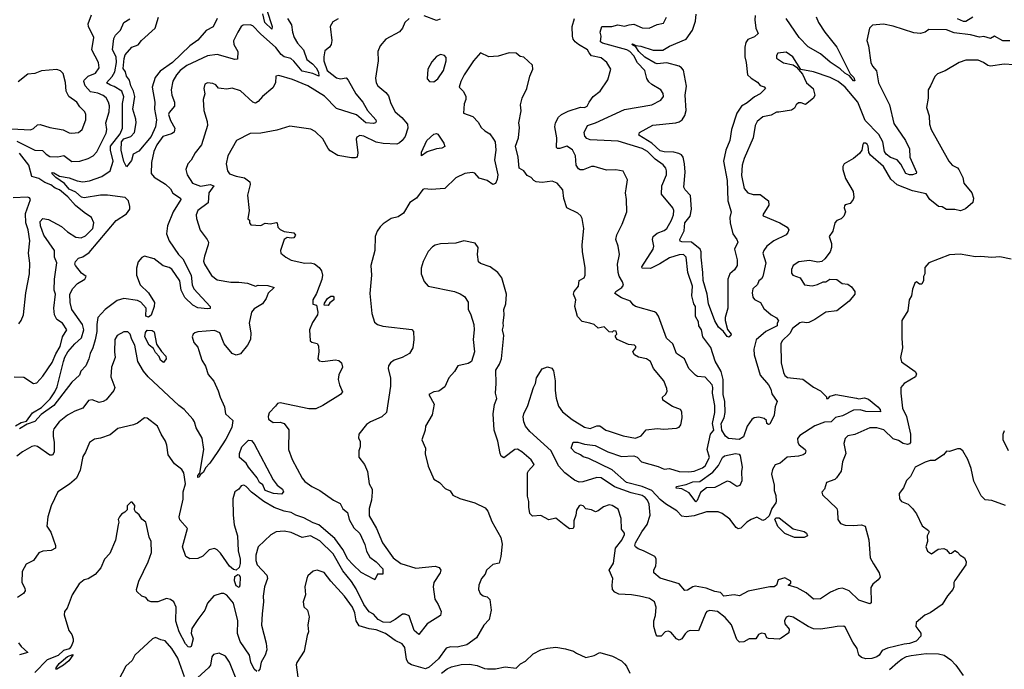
# Model space of a CAD drawing. Extents: x 1690054 to 1842981, y 782881 to 914114.
# Tile 617 of 656: x 1784385 to 1791566, y 875233 to 879966. Entities that reach past the tile are written whole.
import ezdxf

# ---------------------------------------------------------------- set-up
doc = ezdxf.new("R2010")
doc.units = 0

msp = doc.modelspace()

# ---------------------------------------------------------------- linework, layer by layer
at = {"layer": '0CON10XD'}
for points in [[(1786188.1, 880035), (1786226.4, 879915), (1786225, 879896.7), (1786172.4, 879945), (1786158.1, 880008.1)], [(1784353.8, 877006.2), (1784395, 877030), (1784435, 877040), (1784479.3, 877100.7), (1784545, 877139.4), (1784606.5, 877203.5), (1784642.2, 877255), (1784658, 877292), (1784705.5, 877474.5), (1784715, 877507.1), (1784736.7, 877545), (1784787.1, 877605), (1784835, 877648.4), (1784853.3, 877705), (1784843, 877745), (1784764.7, 877854.7), (1784752.4, 877905), (1784751.3, 877965), (1784773.6, 878006.4), (1784807.4, 878042.6), (1784859.2, 878075), (1784870, 878095), (1784835, 878120), (1784791.9, 878175), (1784786.9, 878185), (1784791.1, 878205), (1784815, 878228.5), (1784845, 878237.9), (1784890.8, 878269.2), (1785088.3, 878501.7), (1785165, 878550.5), (1785187.9, 878585), (1785188.8, 878605), (1785178.2, 878645), (1785155, 878670), (1785025, 878688.4), (1784975, 878688.1), (1784855, 878667.8), (1784835, 878672), (1784795, 878709.1), (1784745, 878731.4), (1784711.5, 878771.5), (1784649.6, 878815), (1784619.4, 878845), (1784625, 878851.4), (1784635, 878850), (1784675, 878826.7), (1784745, 878813.5), (1784805, 878791.4), (1784845, 878784.2), (1784895, 878792.4), (1784985, 878822.4), (1785044.8, 878865.2), (1785067.8, 878935), (1785046.7, 879015), (1785047, 879045), (1785118.9, 879135), (1785136.1, 879175), (1785135.4, 879354.6), (1785144, 879404), (1785129.5, 879445), (1785075, 879477.9), (1785047.5, 879487.5), (1785017.5, 879505), (1785059.4, 879550.6), (1785080, 879585), (1785091.9, 879655), (1785087.7, 879695), (1785062.2, 879745), (1785072.3, 879827.7), (1785085, 879853.3), (1785121.1, 879888.9), (1785145, 879944.2), (1785187.5, 879972.5)], [(1784365, 879079.8), (1784495, 879014.2), (1784552.4, 879012.4), (1784577.3, 878985), (1784605, 878968.8), (1784662.6, 878967.4), (1784707.3, 878977.3), (1784765, 878932.9), (1784824.5, 878934.5), (1784884, 878955), (1784921.9, 878975), (1784947.1, 879002.9), (1785015, 879140), (1785021.8, 879165), (1785014.7, 879215), (1785036.7, 879295), (1785039.2, 879339.2), (1785033.8, 879365), (1785016.1, 879396.1), (1784995, 879413.9), (1784955, 879430.7), (1784900.9, 879440.9), (1784861.9, 879485), (1784853.6, 879515), (1784856.4, 879525), (1784885, 879553.4), (1784937.3, 879575), (1784965.5, 879615), (1784959.5, 879655), (1784910.4, 879745), (1784925.5, 879835), (1784887.1, 879915), (1784884.6, 879935), (1784908.9, 880001.1)], [(1786707.4, 879972.6), (1786669.1, 879950.9), (1786648.6, 879915), (1786660.6, 879815), (1786656.9, 879785), (1786645.4, 879764.6), (1786611.2, 879738.8), (1786602.5, 879695), (1786604.3, 879665), (1786626.9, 879595), (1786695, 879542.4), (1786724.7, 879535.3), (1786765, 879541.5), (1786780.9, 879525), (1786836.8, 879425), (1786888.2, 879365), (1786922.5, 879305), (1786982, 879235), (1786985.8, 879225), (1786981.2, 879215), (1786965, 879208.9), (1786910, 879215), (1786841.6, 879271.6), (1786695, 879318.5), (1786607.4, 879407.4), (1786485.8, 879485), (1786375, 879530.8), (1786275, 879558.8), (1786253.3, 879555), (1786251.4, 879505), (1786231.1, 879468.9), (1786155, 879406), (1786125, 879369.2), (1786105, 879358), (1786085, 879365.8), (1785995, 879448.1), (1785935, 879466.1), (1785895, 879458.5), (1785854.7, 879464.7), (1785835, 879466.2), (1785815, 879492.2), (1785795, 879501.5), (1785755, 879506.5), (1785734.4, 879495), (1785728.5, 879465), (1785736.5, 879425), (1785723.8, 879385), (1785728.6, 879305), (1785752.5, 879225), (1785754.3, 879194.3), (1785711.4, 879055), (1785665.6, 878995), (1785635, 878941.2), (1785611.2, 878915), (1785598, 878875), (1785607.1, 878835), (1785646, 878775), (1785705, 878753.9), (1785775.3, 878765.3), (1785800, 878755), (1785765.5, 878705), (1785758.6, 878631.4), (1785685.6, 878575), (1785673.1, 878545), (1785675, 878517.5), (1785702.1, 878432.1), (1785752.9, 878365), (1785761.1, 878345), (1785760.9, 878325), (1785732.1, 878242.1), (1785726.3, 878206.3), (1785732.9, 878185), (1785785, 878101.2), (1785825, 878071.2), (1785925, 878052.5), (1785983.9, 878053.9), (1786046.1, 878046.1), (1786105, 878024.2), (1786125, 878031.2), (1786195, 878029.2), (1786240, 878015), (1786196.4, 877973.6), (1786183.1, 877935), (1786155.5, 877895), (1786095, 877860), (1786075, 877835.6), (1786057.8, 877755), (1786070.3, 877685), (1786067.6, 877635), (1786047, 877595), (1785995, 877531.1), (1785965, 877521.2), (1785933.8, 877535), (1785875.9, 877605), (1785845.3, 877685), (1785805, 877700.2), (1785685, 877692), (1785661.4, 877685), (1785650, 877675), (1785642.5, 877655), (1785654.2, 877615), (1785685, 877578.8), (1785691.4, 877555), (1785714.3, 877485), (1785740.7, 877440.7), (1785760.9, 877380.9), (1785801.2, 877331.2), (1785832.8, 877262.8), (1785847.5, 877215), (1785880, 877145), (1785885.7, 877095), (1785938.5, 877045), (1785931.8, 876995), (1785889.5, 876910.5), (1785830.6, 876819.4), (1785772.2, 876735), (1785739.4, 876700.6), (1785725, 876670.4), (1785701.2, 876648.8), (1785695, 876633.1), (1785685, 876630.5), (1785684.8, 876645), (1785699.1, 876660.9), (1785727.2, 876835), (1785715, 876918), (1785672.3, 876992.3), (1785660, 877035), (1785647.6, 877055), (1785585, 877126.3), (1785545.4, 877155.4), (1785322.8, 877362.8), (1785288.1, 877405), (1785246.7, 877475), (1785224.5, 877595), (1785202.7, 877635), (1785191.9, 877675), (1785175, 877691.9), (1785145, 877692.5), (1785095.8, 877665), (1785080, 877635), (1785075.8, 877545), (1785082.5, 877505), (1785056, 877435), (1785048.8, 877365), (1785079.2, 877285), (1785072.5, 877265), (1785015, 877195.8), (1784995, 877182.9), (1784965, 877177.1), (1784915, 877195.7), (1784888.3, 877191.7), (1784845, 877135.8), (1784786.6, 877113.4), (1784735, 877083.5), (1784672.9, 877035), (1784635, 876986), (1784628.5, 876965), (1784628.2, 876928.2), (1784636.7, 876886.7), (1784637.8, 876815), (1784625, 876794.2), (1784605, 876794.3), (1784515, 876855.6), (1784495, 876860.6), (1784475, 876857.1), (1784405, 876818.1), (1784365, 876786.5)], [(1786338.9, 879975), (1786367.9, 879927.9), (1786374.5, 879875), (1786386.7, 879835), (1786411, 879795), (1786454.3, 879745), (1786478.3, 879675), (1786519.5, 879645), (1786547, 879615), (1786565, 879582.9), (1786567.1, 879555), (1786523.9, 879573.9), (1786445, 879591), (1786385, 879664.2), (1786362.2, 879682.2), (1786315, 879693.9), (1786291.8, 879711.8), (1786254, 879764), (1786141.9, 879861.9), (1786085, 879921.4), (1786065, 879928.1), (1786013.8, 879925), (1786000.8, 879915), (1785975.6, 879875), (1785945, 879812.5), (1785948, 879785), (1785975.8, 879735), (1785973, 879677), (1785955, 879675.8), (1785825, 879712.5), (1785755, 879702.5), (1785605, 879632.4), (1785555.4, 879595), (1785527.7, 879565), (1785502.4, 879517.6), (1785488.9, 879455), (1785495.3, 879415.3), (1785515.3, 879365), (1785515.4, 879334.6), (1785475, 879289.4), (1785471.1, 879275), (1785485, 879231.9), (1785517.3, 879175), (1785512.9, 879147.1), (1785493.4, 879133.4), (1785430, 879115), (1785385, 879054.4), (1785362.6, 879005), (1785347.2, 878925), (1785343.7, 878845), (1785365, 878819.6), (1785447.6, 878767.6), (1785484, 878734), (1785502.6, 878702.6), (1785558.1, 878665), (1785559.4, 878655), (1785504.6, 878565), (1785462.1, 878465), (1785456.5, 878405), (1785475.5, 878355), (1785543.5, 878255), (1785573.9, 878223.9), (1785636.6, 878105), (1785644.3, 878034.3), (1785654.6, 878005), (1785773.3, 877875), (1785775, 877862.5), (1785755, 877858.8), (1785685, 877867.5), (1785648, 877885), (1785590.6, 877940.6), (1785563.9, 877995), (1785552.4, 878062.4), (1785495, 878148), (1785475, 878161), (1785431.5, 878171.5), (1785365, 878223.8), (1785295, 878242.5), (1785275, 878232), (1785249.1, 878200.9), (1785237.5, 878155), (1785238, 878105), (1785263.3, 878035), (1785325.2, 877975), (1785367.8, 877905), (1785366.7, 877875), (1785345, 877812.9), (1785325, 877798), (1785306.2, 877805), (1785306.5, 877865), (1785268.8, 877908.8), (1785245, 877919.2), (1785144.7, 877934.7), (1785095, 877919.8), (1785009.1, 877855), (1784955.8, 877795), (1784947.3, 877745), (1784947.4, 877695), (1784935.6, 877634.4), (1784918.1, 877575), (1784898.8, 877535), (1784890, 877495), (1784867.4, 877445), (1784832.2, 877405), (1784821.9, 877375), (1784764.4, 877325.6), (1784635.3, 877155), (1784540.8, 877089.2), (1784495, 877038.6), (1784440, 877020), (1784385, 876984.3)], [(1785825, 879974.5), (1785796.2, 879913.8), (1785745, 879886.4), (1785683.5, 879816.5), (1785625, 879774.8), (1785498.7, 879655), (1785409.1, 879590.9), (1785372.3, 879545), (1785350.9, 879475), (1785371.8, 879365), (1785368.5, 879315), (1785382.5, 879235), (1785375.9, 879185), (1785345, 879113.9), (1785255, 879008.8), (1785212.5, 878985), (1785201.2, 878938.8), (1785165, 878892.5), (1785145, 878931.4), (1785124.7, 879015), (1785128.1, 879075), (1785145, 879097.9), (1785195.6, 879115), (1785222.9, 879145), (1785233.6, 879215), (1785232, 879242), (1785211.2, 879315), (1785225.2, 879405), (1785216.1, 879446.1), (1785196.6, 879485), (1785185.8, 879525.8), (1785163.5, 879553.5), (1785155.7, 879585), (1785140, 879610), (1785146.1, 879683.9), (1785155, 879709.6), (1785202.2, 879765), (1785248.2, 879781.8), (1785272.9, 879815), (1785374, 879905), (1785397.2, 879985)], [(1787225, 879974), (1787193.8, 879945), (1787178, 879905), (1787155, 879878), (1787055, 879824.2), (1787014.5, 879775.5), (1786997.5, 879735), (1787000.6, 879665), (1786981.1, 879538.9), (1786985.5, 879505.5), (1786997.1, 879485), (1787055.4, 879435.4), (1787075, 879410), (1787091.2, 879355), (1787123.3, 879293.3), (1787172.8, 879252.8), (1787213.5, 879203.5), (1787216.2, 879175), (1787196.3, 879115), (1787175.2, 879084.8), (1787155, 879068.3), (1787135, 879060), (1787035, 879064.1), (1786985, 879074.6), (1786895, 879117.8), (1786865, 879120.8), (1786845, 879108.8), (1786838, 879095), (1786850.8, 878995), (1786846.2, 878965), (1786831.7, 878958.3), (1786805, 878960), (1786705, 878975.7), (1786650.4, 879010.4), (1786635, 879027.1), (1786597, 879097), (1786540.3, 879150.3), (1786508.8, 879168.8), (1786355, 879189.4), (1786260, 879160), (1786145, 879138.9), (1786065, 879135.8), (1785967.5, 879085), (1785902.9, 878975), (1785890, 878915), (1785900, 878865), (1785915, 878843.3), (1785965, 878825.6), (1786024, 878814), (1786063.1, 878785), (1786066.5, 878765), (1786047.5, 878687.5), (1786058, 878575), (1786050, 878515), (1786060, 878505), (1786060, 878485), (1786071.7, 878471.7), (1786143, 878467), (1786175, 878483.3), (1786215, 878479.2), (1786255, 878488.8), (1786262.5, 878485), (1786268.8, 878455), (1786285, 878436.7), (1786315, 878423.3), (1786385, 878413.8), (1786395.8, 878395), (1786385, 878376), (1786365, 878372.9), (1786335, 878380), (1786315, 878363.3), (1786287.1, 878285), (1786290, 878265), (1786325.8, 878235), (1786365, 878213.8), (1786465, 878192.9), (1786505, 878194), (1786535, 878186.2), (1786569.2, 878159.2), (1786585.9, 878135.9), (1786594, 878105), (1786588, 878072), (1786549.8, 877970.2), (1786523.1, 877925), (1786523, 877893), (1786550, 877885), (1786560, 877835), (1786557.1, 877815), (1786521.3, 877758.7), (1786499.5, 877705), (1786503.3, 877626.7), (1786516.1, 877616.1), (1786555, 877607.5), (1786565, 877590), (1786567.5, 877545), (1786560, 877495), (1786569.3, 877479.3), (1786595, 877474.4), (1786685, 877488.2), (1786711.9, 877481.9), (1786731.5, 877465), (1786739.5, 877435), (1786712.1, 877377.9), (1786706.8, 877345), (1786716.5, 877306.5), (1786740, 877255), (1786725.3, 877234.7), (1786595.7, 877155), (1786545, 877131.6), (1786495, 877131.2), (1786285, 877173.8), (1786265, 877170), (1786250, 877150), (1786205, 877101.2), (1786197.5, 877075), (1786200, 877055), (1786235, 877032), (1786285, 877033.8), (1786313.6, 877023.6), (1786348.3, 876978.3), (1786346.5, 876835), (1786372, 876762), (1786445.4, 876625), (1786465, 876602.1), (1786515, 876565.4), (1786575, 876534.6), (1786674.4, 876465), (1786722, 876442), (1786742.4, 876402.4), (1786775.6, 876375), (1786789.1, 876325), (1786822.9, 876262.9), (1786865, 876222), (1786901.9, 876141.9), (1786915, 876093.8), (1786939.8, 876049.8), (1786985.6, 876015), (1787033.1, 875965), (1787033, 875927), (1786994.1, 875925.9), (1786976, 875884), (1786968.8, 875888.8)], [(1787451.6, 879968.4), (1787425, 879959.5), (1787335, 879993.1)], [(1791635, 879637.5), (1791565, 879642.5), (1791465, 879626.2), (1791445, 879631.2), (1791415, 879653.8), (1791375, 879671.2), (1791285, 879670), (1791237.3, 879652.7), (1791135, 879593.8), (1791077.7, 879572.3), (1791058.8, 879551.2), (1791028, 879485), (1791010, 879455), (1791010, 879395), (1790998, 879325), (1791017.5, 879265), (1791020.8, 879205), (1791031.9, 879165), (1791160, 878935), (1791185, 878905.8), (1791225, 878885.8), (1791235, 878873.8), (1791264.3, 878815), (1791271.5, 878775), (1791330, 878705), (1791340.8, 878665), (1791335.8, 878634.2), (1791283, 878587), (1791247, 878573), (1791205, 878583.1), (1791145, 878582.9), (1791113.3, 878603.3), (1791085, 878605.9), (1791023.8, 878655), (1790997, 878697), (1790895, 878720), (1790783.2, 878763.2), (1790738.7, 878805), (1790685.4, 878895), (1790589.7, 878979.7), (1790577.7, 878997.7), (1790573.9, 879043.9), (1790565, 879060), (1790553.6, 879066.4), (1790540, 879065), (1790533, 879057), (1790526.7, 879015), (1790509.5, 878990.5), (1790466.1, 878953.9), (1790397.5, 878915), (1790387.5, 878895), (1790387.5, 878875), (1790408.3, 878808.3), (1790463.8, 878715), (1790467.3, 878672.7), (1790464, 878655), (1790442.7, 878627.3), (1790405, 878616.5), (1790400.2, 878609.8), (1790398.9, 878595), (1790408.6, 878565), (1790395.6, 878535), (1790375, 878515.7), (1790345, 878502.9), (1790329.2, 878485), (1790314.3, 878425), (1790289.6, 878385), (1790306.2, 878335), (1790306.7, 878305), (1790296.7, 878275), (1790257.7, 878222.3), (1790235.9, 878204.1), (1790205, 878198), (1790145, 878212.5), (1790067.3, 878202.7), (1790026.7, 878175), (1790014, 878145), (1790015, 878120), (1790023.3, 878105), (1790076.7, 878085), (1790107.5, 878035), (1790165, 878025.6), (1790204.4, 878035.6), (1790245, 878056.2), (1790263, 878057), (1790293.6, 878076.4), (1790345, 878073.8), (1790383.1, 878043.1), (1790425, 878038), (1790450.3, 878020.3), (1790476, 877985), (1790475.8, 877965), (1790434.4, 877915.6), (1790345, 877845.8), (1790265, 877835.8), (1790185, 877780.6), (1790140.2, 877759.8), (1790123.4, 877756.6), (1790095, 877762.4), (1790075, 877757), (1790022.3, 877715), (1790000.8, 877679.1), (1789945, 877627.1), (1789935.4, 877604.6), (1789939.6, 877465), (1789954.8, 877395), (1789965, 877373.4), (1789985, 877358.6), (1790095.8, 877345.7), (1790175, 877287.8), (1790225, 877261.2), (1790268.3, 877218.3), (1790270, 877205), (1790280, 877205), (1790296.4, 877223.6), (1790335.9, 877234.1), (1790488.3, 877208.3), (1790505, 877202.5), (1790545, 877211.2), (1790575, 877202), (1790642.5, 877145), (1790659.5, 877125), (1790662.3, 877107.7), (1790555, 877111.9), (1790515, 877124.4), (1790465, 877120), (1790385, 877078.5), (1790335, 877068.6), (1790304, 877036), (1790255, 877032.6), (1790185, 877007.5), (1790075, 876935.7), (1790058.6, 876915), (1790060, 876885), (1790069.1, 876869.1), (1790113.8, 876835), (1790118.8, 876825), (1790114.2, 876805), (1790100, 876795), (1790065, 876786.2), (1789982, 876778), (1789930, 876735), (1789895, 876722), (1789875, 876688.8), (1789867.8, 876655), (1789886.2, 876575), (1789887.5, 876535), (1789899.3, 876499.3), (1789901.7, 876458.3), (1789900, 876445), (1789871.2, 876405), (1789850, 876350), (1789822.5, 876325), (1789805, 876317.5), (1789760.5, 876340.5), (1789718.8, 876325), (1789689.2, 876305), (1789645, 876261.4), (1789625, 876255.6), (1789610.9, 876265), (1789565, 876326.9), (1789508.1, 876368.1), (1789480.2, 876380.2), (1789395, 876380.2), (1789305, 876352.3), (1789245, 876344.5), (1789215, 876348.1), (1789178.3, 876388.3), (1789095, 876438), (1789055, 876471), (1788995, 876534.8), (1788925, 876564.8), (1788809.4, 876595), (1788705.6, 876685.6), (1788535, 876769.2), (1788495, 876780), (1788475, 876796.4), (1788433.9, 876813.9), (1788408.1, 876845), (1788422.7, 876887.3), (1788455, 876888), (1788505, 876872.5), (1788582.4, 876862.4), (1788675, 876816.4), (1788775, 876782.5), (1788865, 876788.9), (1788888.3, 876778.3), (1788920, 876745), (1789040.5, 876710.5), (1789085, 876691.5), (1789125, 876694.8), (1789195, 876675.2), (1789265, 876671.6), (1789305, 876677.2), (1789365, 876700), (1789385, 876715.4), (1789416.7, 876775), (1789398.9, 876835), (1789422.3, 876945), (1789447.2, 876975), (1789436.9, 877025), (1789454.5, 877104.5), (1789455.3, 877155), (1789438.5, 877245), (1789440.5, 877285), (1789435.2, 877305.2), (1789385, 877360.6), (1789327.3, 877367.3), (1789313.1, 877375), (1789265.6, 877425), (1789234.4, 877495), (1789176.1, 877535), (1789149.1, 877605), (1789102.5, 877645), (1789043.1, 877805), (1789028.8, 877828.8), (1789015, 877838.4), (1788877, 877877), (1788858.8, 877888.8), (1788840, 877915), (1788775, 877939.4), (1788725, 877970), (1788732.5, 877985), (1788776.7, 878015), (1788787.7, 878032.3), (1788782, 878055), (1788756.7, 878096.7), (1788749.5, 878125), (1788744.5, 878185), (1788759.4, 878255), (1788750.6, 878315), (1788732.2, 878365), (1788740.6, 878399.4), (1788778.6, 878475), (1788812, 878565), (1788811.2, 878655), (1788804.2, 878705), (1788807.5, 878732.5), (1788818.3, 878798.3), (1788785, 878862.5), (1788731.7, 878871.7), (1788665, 878870), (1788575, 878897.1), (1788555, 878895.6), (1788495, 878872.2), (1788471.7, 878871.7), (1788459.8, 878879.8), (1788444.6, 878905), (1788438, 878975), (1788417.4, 879017.4), (1788375, 879044.2), (1788325, 879026.4), (1788307.6, 879027.6), (1788300, 879035), (1788301.8, 879105), (1788286.7, 879185), (1788293.4, 879215), (1788315.2, 879254.8), (1788336.7, 879275), (1788385, 879299.5), (1788475, 879329.5), (1788505, 879326.9), (1788524.4, 879335), (1788537.5, 879365), (1788566.9, 879405), (1788618, 879445), (1788675, 879527.5), (1788695.8, 879605), (1788667.5, 879655), (1788625, 879687.3), (1788555, 879703.5), (1788539.3, 879725), (1788526.8, 879745), (1788460, 879785), (1788435.7, 879805), (1788422.7, 879825), (1788416.5, 879845), (1788413.6, 879915), (1788430.3, 879975)], [(1790650.1, 879130.1), (1790550.9, 879230.9), (1790498, 879365), (1790405, 879475.3), (1790355, 879516), (1790296, 879545), (1790175, 879585.8), (1790081.7, 879601.7), (1790023.8, 879695), (1789975, 879730), (1789915, 879722.5), (1789903.3, 879705), (1789903.3, 879685), (1789955, 879651.2), (1790026.2, 879636.2), (1790049.3, 879619.3), (1790095, 879570), (1790123.3, 879505), (1790172, 879465), (1790184.3, 879415), (1790175, 879394), (1790115, 879348.1), (1790085, 879360.2), (1790065, 879360.2), (1790048.4, 879345), (1790035, 879320), (1790015, 879306.7), (1789921.3, 879291.3), (1789905, 879291.2), (1789865, 879271.2), (1789805, 879257.9), (1789764.3, 879225), (1789749.5, 879195), (1789733.2, 879105), (1789667.5, 878955), (1789653.2, 878905), (1789648.3, 878831.7), (1789667.5, 878735), (1789695, 878703.8), (1789735, 878691.8), (1789785, 878691.5), (1789846.9, 878645), (1789847.5, 878615), (1789804, 878545), (1789806.4, 878536.4), (1789928, 878485), (1789983.3, 878455), (1789993.8, 878435), (1789988, 878415), (1789975, 878399.2), (1789885, 878353.8), (1789835, 878315.5), (1789811.5, 878285), (1789804.6, 878264.6), (1789825.9, 878195), (1789805.4, 878095.4), (1789795, 878077.9), (1789775.7, 878064.3), (1789765, 878035.5), (1789731.4, 878005), (1789725.8, 877975), (1789732.2, 877945), (1789745, 877927.5), (1789787.1, 877905), (1789812, 877862), (1789864.6, 877814.6), (1789905, 877792.5), (1789918.8, 877771.2), (1789910, 877755), (1789908.6, 877735), (1789825.9, 877694.1), (1789755, 877633.3), (1789740, 877565), (1789741.4, 877525), (1789784.6, 877375), (1789845, 877305.7), (1789863.9, 877275), (1789870.7, 877240.7), (1789910, 877185), (1789893.8, 877145), (1789886.5, 877085), (1789855, 877020), (1789845, 877016.2), (1789835, 877023.3), (1789830.8, 877045), (1789815, 877059.4), (1789775, 877069.5), (1789742, 877065), (1789725, 877052.5), (1789690.9, 877005), (1789664.4, 876925.6), (1789631.6, 876908.4), (1789553.7, 876913.7), (1789531.9, 876931.9), (1789504.7, 876975), (1789499.7, 877025), (1789523.4, 877065), (1789530.3, 877105), (1789527.7, 877185), (1789514.4, 877235), (1789515.2, 877345), (1789501.5, 877401.5), (1789457.3, 877477.3), (1789425, 877576.9), (1789368, 877655), (1789357.1, 877705), (1789337.1, 877735), (1789335.6, 877765), (1789313.7, 877803.7), (1789312.5, 877875), (1789300.6, 877895), (1789286.7, 877955), (1789292.9, 878025), (1789256.7, 878125), (1789245.6, 878235), (1789225, 878254.4), (1789195, 878252.1), (1789125, 878231.2), (1789053.1, 878186.9), (1788985, 878152.6), (1788925, 878154.5), (1788922.1, 878165), (1789004.4, 878295), (1789008.8, 878315), (1789000.5, 878365), (1789004.7, 878385.3), (1789035, 878411.5), (1789085, 878430), (1789104.3, 878445), (1789138.6, 878505), (1789152.9, 878545), (1789155.7, 878575), (1789148.9, 878595), (1789064.7, 878695), (1789067.3, 878755), (1789101.2, 878835), (1789102.9, 878865), (1789096.5, 878885), (1789077.8, 878907.7), (1789018.8, 878948.8), (1788962.7, 879005), (1788925, 879028.1), (1788749.6, 879079.6), (1788545, 879090.9), (1788520.2, 879100.2), (1788506.6, 879116.6), (1788501.4, 879145), (1788525, 879195.5), (1788585, 879214), (1788795, 879310.5), (1788995, 879344.5), (1789061.7, 879378.3), (1789081.2, 879405), (1789078.6, 879428.6), (1789061.2, 879455), (1788995, 879492.5), (1788972.6, 879512.6), (1788957.7, 879537.7), (1788943.2, 879595), (1788890.9, 879650.9), (1788865, 879701.7), (1788835, 879732.8), (1788813.3, 879745), (1788635, 879794.1), (1788621.7, 879805), (1788626.4, 879845), (1788618.8, 879875), (1788630, 879915), (1788703.4, 879916.6), (1788747, 879927), (1788795, 879919.1), (1788830.6, 879929.4), (1788865, 879932.5), (1788925, 879906.7), (1788975, 879902.9), (1789035, 879930), (1789080.5, 879939.5), (1789101.2, 879985)], [(1789747.8, 879995), (1789745.5, 879965), (1789754.1, 879905), (1789770.6, 879865), (1789745, 879841.2), (1789695, 879820.5), (1789680.5, 879799.5), (1789672.8, 879765), (1789672.4, 879695), (1789684, 879655), (1789693.8, 879565), (1789719.7, 879539.7), (1789765, 879511.1), (1789785, 879486.7), (1789815, 879477.1), (1789823.3, 879465), (1789784.2, 879425), (1789745, 879404.6), (1789690.8, 879359.2), (1789648.1, 879335), (1789614.6, 879285), (1789576.1, 879165), (1789562.9, 879085), (1789535.3, 879014.7), (1789518.8, 878935), (1789545.3, 878794.7), (1789550.7, 878645), (1789574.5, 878565), (1789564.6, 878525), (1789567.2, 878485), (1789586.7, 878405), (1789615.8, 878365), (1789622.5, 878345), (1789599.2, 878295), (1789616.7, 878215), (1789618.1, 878175), (1789597.8, 878142.2), (1789565, 878113.3), (1789548.6, 878075), (1789548.9, 877865), (1789530, 877795), (1789530, 877775), (1789547.5, 877707.5), (1789573.3, 877675), (1789572.5, 877665), (1789556.4, 877653.6), (1789545, 877657.5), (1789516.7, 877695), (1789481.5, 877725), (1789455, 877771.2), (1789407.6, 877895), (1789397.7, 877965), (1789368.7, 878065), (1789367.5, 878125), (1789354.4, 878235), (1789355.9, 878275), (1789347.8, 878295), (1789285, 878344), (1789215, 878348.5), (1789203.1, 878353.1), (1789199.4, 878365), (1789232, 878428), (1789236, 878485), (1789274.9, 878535), (1789285.1, 878585), (1789277.6, 878685), (1789237.5, 878725), (1789229.4, 878745), (1789239.4, 878855), (1789234.7, 878914.7), (1789223.5, 878963.5), (1789210.7, 878980.7), (1789191.2, 878991.2), (1789155, 879000.5), (1789085, 879003), (1789055, 879011.1), (1788995.7, 879065.7), (1788900, 879125), (1788906.2, 879145), (1789003.3, 879196.7), (1789170, 879215), (1789195, 879221.2), (1789216.1, 879235), (1789235, 879268.1), (1789245.4, 879305), (1789239.3, 879415), (1789248.6, 879481.4), (1789225, 879597.1), (1789212.3, 879615), (1789195, 879625.9), (1789105, 879652.4), (1789035, 879645.2), (1789019, 879649), (1788945, 879692.4), (1788900, 879735), (1788878.5, 879768.5), (1788848.8, 879785), (1788855, 879790), (1788877.9, 879777.9), (1788915, 879772.5), (1789005, 879742.5), (1789076.6, 879743.4), (1789125, 879772.1), (1789246.2, 879825), (1789291.2, 879888.8), (1789313.3, 879955), (1789318.2, 880005)], [(1790194.4, 879985.6), (1790211.5, 879945), (1790256.5, 879875), (1790344.6, 879765), (1790442.1, 879572.1), (1790468.1, 879545), (1790475, 879520), (1790465, 879520), (1790437.5, 879557.5), (1790402.5, 879575), (1790368, 879608), (1790295, 879656.6), (1790225, 879717.3), (1790135, 879767.1), (1790069.2, 879835), (1789975, 879973.8)], [(1791335.7, 879984.3), (1791285, 879953.3), (1791267.1, 879952.9), (1791225, 879971.4)], [(1791605, 879812), (1791555, 879812.4), (1791495, 879846.1), (1791465, 879829.3), (1791416.7, 879843.3), (1791385, 879838.1), (1791320, 879855), (1791199.5, 879869.5), (1791145, 879892), (1791015, 879893.3), (1790987.5, 879875), (1790955, 879865.6), (1790905, 879869.4), (1790755, 879917.8), (1790683.9, 879933.9), (1790605, 879926.7), (1790582.5, 879905), (1790562.5, 879815), (1790574.2, 879774.2), (1790592.5, 879655), (1790605, 879626.7), (1790632.9, 879592.9), (1790649.4, 879505), (1790728.4, 879345), (1790759.3, 879209.3), (1790844.6, 879084.6), (1790874.3, 879025), (1790876.9, 878965), (1790925.8, 878854.2), (1790923.3, 878845), (1790895.4, 878834.6), (1790875, 878834.7), (1790847.1, 878845), (1790812, 878912), (1790784.4, 878945), (1790735, 878962.2), (1790703.2, 878985), (1790692.5, 879005), (1790678.9, 879075), (1790650.1, 879130.1)], [(1788031.3, 879181.3), (1788024.3, 879215), (1788041.7, 879301.7), (1788038, 879345), (1788050.8, 879395), (1788084.5, 879465.5), (1788105.6, 879555), (1788128.1, 879605), (1788124.4, 879635), (1788061.8, 879691.8), (1788035, 879698.5), (1788005, 879721.8), (1787955, 879725.2), (1787875, 879699.8), (1787806.1, 879696.1), (1787745, 879724.5), (1787693.7, 879666.3), (1787626.8, 879565), (1787602.3, 879515), (1787590.8, 879475), (1787622.3, 879442.3), (1787638.8, 879405), (1787640, 879385), (1787627.3, 879352.7), (1787622.9, 879285), (1787690.3, 879260.3), (1787729.1, 879219.1), (1787750.5, 879180.5), (1787776.7, 879155), (1787815, 879133.3), (1787841.2, 879095), (1787853.3, 879075), (1787858.8, 879015), (1787848.8, 878945), (1787871.1, 878835), (1787868.5, 878801.5), (1787855, 878772), (1787835, 878765.7), (1787795, 878793.8), (1787735, 878811.8), (1787705, 878848), (1787685, 878851.8), (1787632.5, 878845), (1787566.6, 878813.4), (1787484.6, 878735.4), (1787385, 878729.2), (1787337, 878733), (1787325, 878727.5), (1787278.8, 878665), (1787231.2, 878635), (1787183.8, 878555), (1787145, 878530), (1787095, 878518), (1787035, 878477.5), (1787015, 878456), (1786993.3, 878425), (1786977.1, 878385), (1786974.4, 878285), (1786945.7, 878175), (1786951.4, 878105), (1786938.8, 877971.2), (1786952.9, 877825), (1786972.5, 877762.5), (1786995.5, 877745.5), (1787032.6, 877732.6), (1787245, 877708.8), (1787256, 877695), (1787260.8, 877635), (1787251.4, 877575), (1787228.8, 877535), (1787174.2, 877505.8), (1787115, 877484.3), (1787089.2, 877465), (1787074.3, 877445), (1787072.2, 877425), (1787088.9, 877355), (1787090.5, 877295), (1787060, 877105), (1787027, 877073), (1786944.1, 877035.9), (1786915, 877016.7), (1786857.5, 876945), (1786857, 876917), (1786867.5, 876895), (1786867.5, 876855), (1786857.5, 876825), (1786858.3, 876778.3), (1786900, 876725), (1786921.2, 876675), (1786934.3, 876585), (1786955.7, 876545), (1786955, 876522.5), (1786951.2, 876465), (1786933.3, 876405), (1786935, 876350), (1786988.5, 876258.5), (1787032.3, 876155), (1787108.5, 876045), (1787166, 876005), (1787275, 875968.8), (1787415.6, 875985.6), (1787443.3, 875975), (1787456.1, 875956.1), (1787450.6, 875935), (1787404.7, 875865.3), (1787400, 875835), (1787412.5, 875745), (1787437.5, 875705), (1787458, 875655), (1787453.8, 875625), (1787357.1, 875565), (1787295, 875487.5), (1787261.8, 875515), (1787225, 875621.9), (1787196.7, 875635), (1787176.1, 875633.9), (1787123.9, 875595), (1787085, 875575.2), (1787035, 875576.7), (1787000.5, 875595), (1786965, 875633.6), (1786935, 875651.3), (1786894.1, 875705), (1786839.2, 875819.2), (1786805, 875872), (1786741.1, 875951.1), (1786670.3, 876075), (1786575, 876169.6), (1786505, 876204.5), (1786445, 876192.7), (1786365, 876230.7), (1786315, 876239.5), (1786255, 876234.3), (1786216.3, 876213.7), (1786125, 876125.8), (1786108.2, 876065), (1786107.8, 876025), (1786118.1, 875995), (1786187.9, 875917.9), (1786191.5, 875895), (1786170.6, 875835), (1786161.1, 875765), (1786164.4, 875725), (1786152.6, 875637.4), (1786149.4, 875555), (1786183.8, 875423.8), (1786187.1, 875375), (1786175, 875336), (1786146.7, 875285), (1786135.7, 875234.3), (1786125, 875218.8)], [(1787405, 879512.2), (1787435.8, 879535), (1787475.8, 879595), (1787496.1, 879666.1), (1787495, 879690), (1787483.6, 879703.6), (1787455, 879711.2), (1787425, 879696.7), (1787391.7, 879658.3), (1787362.5, 879605), (1787357.5, 879535), (1787375, 879514.3), (1787405, 879512.2)], [(1784325, 879170), (1784465, 879164.4), (1784485, 879172.9), (1784515, 879198.6), (1784535, 879202.5), (1784605, 879181.1), (1784702.6, 879162.6), (1784745, 879141.4), (1784765, 879138), (1784815, 879144.2), (1784840, 879165), (1784866.9, 879235), (1784868.6, 879275), (1784860.8, 879295), (1784825, 879330), (1784801.9, 879365), (1784743.3, 879405), (1784724.1, 879445), (1784719.1, 879509.1), (1784702.7, 879572.7), (1784684.1, 879594.1), (1784655, 879604), (1784545, 879593.8), (1784495, 879574), (1784445, 879568), (1784375, 879511.9)], [(1791615, 878220), (1791533, 878237), (1791475.9, 878234.1), (1791395, 878241.2), (1791355, 878238.8), (1791245, 878257.5), (1791165, 878253.3), (1791015, 878193.3), (1790985, 878160), (1790986.2, 878115), (1790976.7, 878095), (1790976.7, 878065), (1790965, 878040), (1790948.3, 878038.3), (1790925, 878056.7), (1790913.8, 878045), (1790897.3, 878002.7), (1790890, 877955), (1790871.2, 877925), (1790861.4, 877845), (1790819.5, 877775), (1790817.5, 877645), (1790824.4, 877575), (1790808, 877505), (1790815, 877473.3), (1790915, 877403.3), (1790926.2, 877385), (1790918.8, 877365), (1790835, 877314.4), (1790810.5, 877285), (1790810, 877245), (1790824.3, 877135), (1790851.5, 877075), (1790882.1, 876945), (1790881.5, 876885), (1790874, 876875), (1790858.9, 876871.1), (1790827.9, 876877.9), (1790795, 876900), (1790755, 876912.5), (1790686.6, 876976.6), (1790635, 876992.7), (1790585, 876991.8), (1790475, 876942.7), (1790424.2, 876935), (1790405.6, 876915), (1790395, 876877.5), (1790408.9, 876805), (1790386.5, 876745), (1790375, 876676.7), (1790343.1, 876626.9), (1790328.8, 876615), (1790270, 876595), (1790254.2, 876545.8), (1790235.9, 876524.1), (1790239.2, 876505), (1790344.1, 876404.1), (1790350, 876385), (1790350.8, 876325), (1790371.2, 876295), (1790405, 876282.2), (1790465, 876280), (1790525, 876285.8), (1790550, 876275), (1790577.3, 876177.3), (1790587.5, 876045), (1790610.6, 876000.6), (1790653.8, 875935), (1790660, 875905), (1790646.2, 875885), (1790606.6, 875853.4), (1790591.7, 875828.3), (1790593.8, 875716.2), (1790585, 875710), (1790505, 875736.5), (1790435, 875805.5), (1790385, 875823.3), (1790355, 875820.5), (1790298, 875795), (1790225, 875745.6), (1790175, 875743.8), (1790120.4, 875790.4), (1790055, 875826.7), (1789990, 875845), (1790008.3, 875861.7), (1790010, 875875), (1789965, 875898.8), (1789917.5, 875885), (1789903.3, 875845), (1789887.5, 875835), (1789855, 875834.4), (1789697.7, 875802.3), (1789635, 875768.9), (1789595, 875775.6), (1789520, 875765), (1789495, 875792.5), (1789455, 875798.8), (1789392.5, 875825), (1789311.8, 875838.2), (1789295, 875834.3), (1789255, 875809.2), (1789235, 875808), (1789195, 875856), (1789055, 875898), (1789010, 875935), (1789010, 875955), (1789025, 875987.5), (1789028, 876012), (1789027.4, 876037.4), (1789018.1, 876055), (1788935, 876097.1), (1788895, 876110.3), (1788876.4, 876125), (1788872.3, 876135), (1788877.3, 876155), (1788921.8, 876235), (1788961.8, 876288.2), (1788982.2, 876355), (1788976.4, 876435), (1788964.7, 876465), (1788947.3, 876485), (1788925, 876498.7), (1788845, 876519.4), (1788722.3, 876562.3), (1788625, 876629.1), (1788595, 876629.6), (1788491.5, 876598.5), (1788465, 876596.2), (1788431.2, 876611.2), (1788360, 876665), (1788314.3, 876715), (1788261.5, 876825), (1788105, 876966.5), (1788074.8, 877004.8), (1788061.1, 877035), (1788056.4, 877073.6), (1788061.9, 877095), (1788090.9, 877155), (1788131.2, 877285), (1788146.6, 877315), (1788155, 877356), (1788195, 877421.9), (1788235, 877436.9), (1788265, 877425.8), (1788277.2, 877407.2), (1788290.7, 877335), (1788290.8, 877265), (1788298.3, 877208.3), (1788315, 877149.4), (1788345, 877107.7), (1788415, 877053.6), (1788505, 876996.1), (1788545, 876986.2), (1788595, 877006.9), (1788615, 877006.8), (1788659.2, 876975), (1788685, 876966.9), (1788785, 876934.5), (1788875, 876917.5), (1788918.6, 876935), (1788955, 876977.8), (1789035, 876987.1), (1789082.6, 876982.6), (1789175, 876988.8), (1789195, 876997.7), (1789207.5, 877015), (1789216.3, 877065), (1789215, 877110), (1789205.2, 877125.2), (1789145, 877146.8), (1789076, 877195), (1789073.8, 877215), (1789095.8, 877234.2), (1789105.9, 877255.9), (1789105, 877280), (1789083.1, 877335), (1789007.5, 877425), (1788985, 877476.2), (1788956.7, 877495), (1788897.8, 877507.8), (1788870, 877525), (1788857.5, 877545), (1788878, 877575), (1788878, 877585), (1788868.8, 877595), (1788825, 877600), (1788742.5, 877635), (1788730, 877655), (1788730, 877665), (1788740, 877675), (1788735, 877697.5), (1788715, 877700), (1788705, 877690), (1788685, 877692.5), (1788647.7, 877727.7), (1788605, 877717.5), (1788575.5, 877745.5), (1788543.6, 877753.6), (1788487.8, 877767.8), (1788452.8, 877802.8), (1788434.1, 877875), (1788440, 877925), (1788423.3, 877965), (1788429.5, 877985), (1788460, 878025), (1788465, 878066.7), (1788502.5, 878085), (1788508.9, 878105), (1788509.5, 878159.5), (1788489.2, 878275), (1788487.8, 878325), (1788498.6, 878445), (1788487, 878517), (1788476.8, 878536.8), (1788455, 878556.7), (1788374.2, 878594.2), (1788353.6, 878663.6), (1788346.5, 878725), (1788305, 878774.2), (1788268.7, 878788.7), (1788195, 878779.4), (1788152.5, 878785), (1788134.2, 878794.2), (1788115, 878816.7), (1788085, 878830), (1788062.5, 878865), (1788027.5, 878885), (1788020, 878965), (1788000, 879045), (1788023.3, 879105), (1788031.3, 879181.3)], [(1787315, 878973.3), (1787315, 879000), (1787355, 879086.5), (1787405, 879131.4), (1787425, 879135.8), (1787435, 879130.8), (1787478.8, 879065), (1787485, 879042.5), (1787465, 879028.8), (1787425, 879025.6), (1787356.4, 879003.6), (1787315, 878973.3)], [(1784345.7, 877364.3), (1784415, 877362.5), (1784485, 877314.4), (1784509.6, 877320.4), (1784555, 877368.6), (1784621.7, 877468.3), (1784648.4, 877531.6), (1784679.7, 877585), (1784697.8, 877655), (1784728.1, 877705), (1784698.6, 877755), (1784655, 877780.8), (1784639.1, 877815), (1784634.6, 877865), (1784646.5, 877965), (1784635.7, 877995), (1784638.9, 878075), (1784656.5, 878195), (1784640, 878235), (1784639.2, 878285), (1784562.2, 878395), (1784536.5, 878465), (1784535.3, 878494.8), (1784555, 878517.9), (1784595, 878509.7), (1784689.8, 878459.8), (1784735, 878419.6), (1784795, 878381.8), (1784832.9, 878377.1), (1784865, 878392.2), (1784918.2, 878445), (1784926.2, 878486.2), (1784910, 878525), (1784855, 878560.6), (1784792.3, 878612.3), (1784736.6, 878675), (1784676, 878725), (1784645, 878738), (1784612.1, 878762.1), (1784568.6, 878778.6), (1784525, 878808.8), (1784475, 878823.3), (1784452.8, 878905), (1784385, 878993.5)], [(1784379.2, 877750.8), (1784396.7, 877775), (1784413.8, 877816.2), (1784430, 877975), (1784457.5, 878115), (1784458.7, 878191.3), (1784450, 878265), (1784460.3, 878355), (1784445.9, 878434.1), (1784430.4, 878485), (1784427.2, 878552.8), (1784464, 878655), (1784456.8, 878666.8), (1784443.3, 878673.3), (1784338.2, 878668.2)], [(1791575, 876425.7), (1791475, 876464), (1791425, 876468.8), (1791397.7, 876497.7), (1791344.5, 876604.5), (1791324.4, 876695), (1791300.7, 876760.7), (1791264.3, 876824.3), (1791245, 876840), (1791225, 876840), (1791165, 876820), (1791145, 876822.5), (1791121.2, 876795), (1791060, 876755), (1791025, 876754.3), (1790987.6, 876742.4), (1790915, 876706.7), (1790881.7, 876638.3), (1790851.9, 876608.1), (1790829.5, 876555), (1790800, 876515), (1790801.5, 876475), (1790815.4, 876455.4), (1790864, 876435), (1790895, 876404), (1790926.4, 876366.4), (1790967.7, 876277.7), (1791012.5, 876245), (1791016.7, 876235), (1791002, 876205), (1791006, 876165), (1790994, 876125), (1791005, 876093.3), (1791035, 876074), (1791082.5, 876107.5), (1791125, 876114), (1791144.2, 876104.2), (1791165, 876077.5), (1791181.7, 876078.3), (1791205, 876097.5), (1791225, 876087.5), (1791244.2, 876064.2), (1791276.2, 876045), (1791288, 876015), (1791286, 875995), (1791205, 875881.2), (1791197.1, 875865), (1791198.6, 875835), (1791191.4, 875815), (1791151.9, 875768.1), (1791113.1, 875705), (1791025.4, 875644.6), (1790985, 875628), (1790924, 875575), (1790920, 875545), (1790956.1, 875496.1), (1790957.5, 875475), (1790922.4, 875437.6), (1790875, 875420.9), (1790835, 875417.3), (1790715, 875387.5), (1790675, 875370), (1790653.3, 875336.7), (1790635, 875323.3), (1790598.6, 875311.4), (1790555, 875309.2), (1790525, 875318), (1790505.7, 875335.7), (1790492.9, 875385), (1790460.8, 875430.8), (1790405, 875540), (1790395, 875546.2), (1790345.9, 875545.9), (1790305, 875538.6), (1790225.4, 875524.6), (1790175, 875528.9), (1790134.2, 875545), (1790025, 875612.5), (1789995, 875619.2), (1789975, 875612), (1789961.9, 875585), (1789964.5, 875564.5), (1789996.2, 875525), (1789995, 875500), (1789939.5, 875460.5), (1789925, 875453.8), (1789845, 875456.7), (1789835, 875462.5), (1789821.5, 875491.5), (1789795, 875497.1), (1789774.1, 875485.9), (1789753.9, 875456.1), (1789705, 875456), (1789665, 875434), (1789635, 875430), (1789615, 875450), (1789576.4, 875556.4), (1789531.2, 875611.2), (1789475, 875654), (1789417.7, 875662.3), (1789395.9, 875654.1), (1789388.8, 875645), (1789335, 875514.3), (1789275, 875515.6), (1789255, 875509.4), (1789237.4, 875492.6), (1789215, 875456), (1789195, 875444.2), (1789175, 875454), (1789135, 875503.8), (1789115, 875512), (1789093.2, 875506.8), (1789062.5, 875475), (1789035, 875473.8), (1789026.2, 875485), (1789010.4, 875545), (1789010, 875585), (1789021.5, 875625), (1789027.5, 875685), (1789015, 875725.7), (1788978.3, 875748.3), (1788905, 875766.8), (1788846.6, 875776.6), (1788755, 875780), (1788725.6, 875795), (1788709.4, 875815), (1788705.6, 875845), (1788711.4, 875895), (1788684.3, 875955), (1788714.5, 876005.5), (1788729.7, 876115), (1788776.9, 876175), (1788795.4, 876215), (1788795, 876225.7), (1788772.9, 876255), (1788772.1, 876332.1), (1788749.1, 876399.1), (1788705, 876427.5), (1788685, 876430.8), (1788643.2, 876416.8), (1788605, 876386.7), (1788585, 876380), (1788555, 876396), (1788515, 876403.3), (1788493.3, 876425), (1788475, 876429.2), (1788464.2, 876425), (1788445, 876392.5), (1788440.8, 876355), (1788425.6, 876315), (1788426.9, 876273.1), (1788421.4, 876258.6), (1788395, 876255.6), (1788355, 876284.4), (1788295, 876333.8), (1788245, 876323.1), (1788185, 876354.4), (1788125, 876347.8), (1788105, 876367.5), (1788097.6, 876415), (1788099, 876455), (1788088.4, 876495), (1788088.7, 876665), (1788095, 876680), (1788137.5, 876725), (1788115, 876760), (1788047.9, 876817.9), (1788015, 876836.2), (1787995, 876833.3), (1787916.4, 876773.6), (1787896.2, 876786.2), (1787890, 876805), (1787871.1, 876895), (1787845.6, 876975), (1787837.8, 877095), (1787848.3, 877161.7), (1787864.2, 877205), (1787856, 877245), (1787861.2, 877315), (1787857, 877413), (1787883.6, 877456.4), (1787898, 877495), (1787915.8, 877665), (1787906.7, 877706.7), (1787913.8, 877735), (1787910, 877755), (1787918, 877815), (1787915.8, 877855), (1787930.8, 877895), (1787935.6, 877965), (1787901.2, 878085), (1787873.3, 878125), (1787815.8, 878165.8), (1787745, 878190), (1787731.7, 878201.7), (1787723.8, 878255), (1787728, 878305), (1787707.5, 878337.5), (1787624.2, 878354.2), (1787565, 878336.7), (1787455, 878333.3), (1787415, 878322.9), (1787395, 878310.8), (1787363.8, 878276.2), (1787327.5, 878205), (1787314.1, 878155.9), (1787313.8, 878115), (1787335, 878057.5), (1787365, 878023.3), (1787555.7, 877985.7), (1787598.3, 877968.3), (1787628.3, 877948.3), (1787657, 877907), (1787656, 877856), (1787675.9, 877815.9), (1787698, 877745), (1787700, 877705), (1787691.2, 877635), (1787701.2, 877545), (1787680, 877475), (1787655, 877461.2), (1787580, 877445), (1787557.3, 877402.7), (1787514.3, 877355.7), (1787485, 877290), (1787441.7, 877258.3), (1787405, 877254.4), (1787370, 877235), (1787408, 877165), (1787394.1, 877085.9), (1787344.4, 877005.6), (1787342, 876975), (1787318.8, 876905), (1787343.8, 876845), (1787341.7, 876801.7), (1787364.2, 876714.2), (1787405, 876617.5), (1787447.5, 876595), (1787489.3, 876549.3), (1787525, 876532.5), (1787545, 876502.5), (1787595, 876476.7), (1787705, 876446.7), (1787780.5, 876410.5), (1787800, 876385), (1787829.5, 876309.5), (1787894.1, 876194.1), (1787903.3, 876145), (1787893.8, 876055), (1787883, 876007), (1787835, 875997.5), (1787790, 875955), (1787778.8, 875925), (1787753.8, 875895), (1787733, 875847), (1787732, 875815), (1787743.3, 875785), (1787765, 875768.8), (1787795, 875761.2), (1787812.7, 875742.7), (1787823.1, 875665), (1787808.5, 875595), (1787769.4, 875555), (1787717.7, 875462.3), (1787645, 875411.4), (1787575.8, 875394.2), (1787527.7, 875397.7), (1787495, 875388), (1787440.7, 875309.3), (1787372.3, 875247.7), (1787345, 875236.7), (1787242.5, 875265), (1787219.1, 875279.1), (1787205, 875307.5), (1787195, 875391.2), (1787175, 875417.5), (1787123.1, 875443.1)], [(1786635, 877883.3), (1786606.7, 877885), (1786609.3, 877900.7), (1786630, 877935), (1786655, 877952.5), (1786671.2, 877951.2), (1786677.1, 877945), (1786675.6, 877925), (1786646.2, 877903.8), (1786635, 877883.3)], [(1785435, 877467.5), (1785411.2, 877485), (1785402, 877512), (1785375, 877540), (1785360.2, 877570.2), (1785328.5, 877595), (1785298.2, 877655), (1785302.4, 877687.6), (1785315, 877703.1), (1785352.4, 877702.4), (1785365, 877692.5), (1785383, 877603), (1785418.8, 877548.8), (1785451.2, 877515), (1785453.3, 877495), (1785435, 877467.5)], [(1786968.8, 875888.8), (1786875, 875939.4), (1786815, 875996.2), (1786777.9, 876035), (1786741.4, 876105), (1786683.3, 876185), (1786566.4, 876286.4), (1786525, 876299.3), (1786456.3, 876336.3), (1786398.5, 876355), (1786365.2, 876375.2), (1786314.5, 876384.5), (1786241.3, 876411.3), (1786165, 876454.7), (1786075, 876522.5), (1786038, 876565), (1786020, 876575), (1786000.7, 876569.3), (1785982.5, 876545), (1785953.8, 876525), (1785940, 876475), (1785941.9, 876355), (1785950.4, 876285), (1785974.1, 876205), (1785978.6, 876095), (1785993.6, 876035), (1785992.8, 876005), (1785985.6, 875974.4), (1785965, 875954.5), (1785945, 875959.5), (1785914.5, 875984.5), (1785850.2, 876080.2), (1785825, 876103.1), (1785805, 876112.1), (1785767.3, 876102.7), (1785721.7, 876058.3), (1785685, 876040), (1785625, 876036.7), (1785596, 876056), (1785571.8, 876125), (1785609.4, 876259.4), (1785552.3, 876322.3), (1785548.1, 876345), (1785578.4, 876471.6), (1785577.5, 876525), (1785594, 876584), (1785582.9, 876665), (1785568.9, 876688.9), (1785515, 876728.8), (1785469.2, 876795), (1785459.4, 876865), (1785449.2, 876895), (1785416, 876945), (1785390.8, 877005), (1785315, 877063.3), (1785295, 877066.2), (1785243.6, 877026.4), (1785215, 877013.8), (1785102, 876988), (1785045, 876942), (1784975, 876916), (1784930.5, 876909.5), (1784893.3, 876885), (1784866, 876815), (1784845, 876782.5), (1784827.1, 876685), (1784799.4, 876625), (1784748.3, 876581.7), (1784664.5, 876525.5), (1784614, 876425), (1784590, 876345), (1784584, 876275), (1784612.1, 876232.1), (1784645.7, 876135), (1784646, 876115), (1784615, 876098.6), (1784555, 876093.3), (1784525, 876081.4), (1784485, 876025.8), (1784431.7, 875998.3), (1784403.3, 875945), (1784400.6, 875865), (1784423.3, 875825), (1784425.4, 875805), (1784413.1, 875785), (1784370.5, 875755)], [(1791595.7, 876825), (1791558.1, 876905), (1791558.6, 876945), (1791566.8, 876973.2)], [(1786295, 876510), (1786237.1, 876512.9), (1786174.3, 876535), (1786157.3, 876577.3), (1786134.6, 876595), (1786118.3, 876628.3), (1786053, 876705), (1786035.7, 876735.7), (1785989.2, 876775), (1785988.3, 876805), (1786005.2, 876855), (1786055, 876902.7), (1786075, 876898.9), (1786095.5, 876875), (1786235, 876613.3), (1786263.3, 876575), (1786301.2, 876545), (1786310, 876525), (1786295, 876510)], [(1789315, 876454.3), (1789268.5, 876518.5), (1789215, 876546.7), (1789172.5, 876552.5), (1789176.2, 876565), (1789245, 876579.1), (1789295, 876597.7), (1789345, 876602.5), (1789439.6, 876670.4), (1789481.3, 876718.7), (1789510.7, 876775), (1789525, 876787.8), (1789605, 876806.1), (1789631.1, 876801.1), (1789638.6, 876788.6), (1789654, 876705), (1789649.3, 876675), (1789651.9, 876605), (1789637.8, 876572.2), (1789615, 876565.3), (1789565, 876600), (1789545, 876603.5), (1789455, 876556.8), (1789395, 876554.4), (1789349.5, 876520.5), (1789325, 876462.5), (1789315, 876454.3)], [(1786115, 875216.2), (1786095, 875233.8), (1786070.9, 875285), (1786061.8, 875335), (1785992.2, 875435), (1785973.9, 875495), (1785976.2, 875585), (1785943.9, 875713.9), (1785895, 875773.8), (1785875, 875784.5), (1785855, 875786.5), (1785801.2, 875768.8), (1785755, 875714.2), (1785734.4, 875665), (1785684.6, 875595), (1785640.1, 875529.9), (1785636.2, 875496.2), (1785649.4, 875455), (1785635, 875400), (1785625, 875394.4), (1785615, 875397.5), (1785595, 875417.5), (1785547.4, 875505), (1785524.7, 875584.7), (1785527.5, 875685), (1785510, 875725), (1785485, 875742.7), (1785455, 875748.2), (1785393.9, 875723.9), (1785343.9, 875723.9), (1785325, 875732.5), (1785305, 875756.7), (1785276.4, 875766.4), (1785240, 875800), (1785238, 875815), (1785255, 875874.3), (1785322, 876015), (1785346.4, 876085), (1785344.4, 876165), (1785330, 876195), (1785308.6, 876295), (1785305, 876306), (1785277, 876327), (1785257.7, 876357.7), (1785229.3, 876379.3), (1785222.5, 876395), (1785225.9, 876425.9), (1785205, 876450), (1785195, 876450), (1785170, 876425), (1785170, 876395), (1785153, 876377), (1785127, 876363), (1785112.5, 876345), (1785102.5, 876325), (1785107.5, 876305), (1785103.6, 876286.4), (1785083.8, 876175), (1785043.6, 876076.4), (1785003.8, 876035), (1784976.6, 875973.4), (1784935, 875923.8), (1784885, 875892.5), (1784854.3, 875885.7), (1784818.8, 875855), (1784768.8, 875775), (1784730.3, 875679.7), (1784712.2, 875655), (1784710, 875630), (1784743.8, 875515), (1784765.6, 875485.6), (1784775.7, 875455), (1784774.4, 875435), (1784760.5, 875399.5), (1784745, 875381.5), (1784705, 875370.7), (1784666.6, 875333.4), (1784585, 875302.1), (1784495, 875210)], [(1790035, 876192.9), (1789965, 876222), (1789913.2, 876273.2), (1789893, 876327), (1789903, 876337), (1789925, 876336.7), (1790025, 876255.7), (1790105, 876236.9), (1790122, 876225), (1790130, 876205), (1790105, 876194.5), (1790035, 876192.9)], [(1787123.1, 875443.1), (1787052, 875495), (1786985, 875520.6), (1786935, 875527.3), (1786859.8, 875549.8), (1786839.5, 875585), (1786828.8, 875645), (1786812.7, 875685), (1786755, 875766.9), (1786654.2, 875875), (1786605, 875938), (1786555, 875955.8), (1786525, 875948), (1786486.7, 875915), (1786478.8, 875895), (1786463.8, 875835), (1786470, 875775), (1786453.3, 875725), (1786458.3, 875688.3), (1786483.6, 875663.6), (1786496.4, 875616.4), (1786486.7, 875555), (1786492.5, 875505), (1786481.7, 875478.3), (1786460, 875365), (1786406.4, 875283.6), (1786401.2, 875265), (1786413.8, 875175)], [(1785985, 875830), (1785965, 875840.8), (1785953, 875877), (1785955, 875908), (1785975, 875924.4), (1785985, 875921.4), (1785993.6, 875905), (1785991.9, 875845), (1785985, 875830)], [(1785587.6, 875177.6), (1785539.3, 875315), (1785495.5, 875385), (1785445, 875441.4), (1785415, 875447.1), (1785375.8, 875465.8), (1785355, 875454.3), (1785224.2, 875335.8), (1785205, 875297.8), (1785158.8, 875255), (1785105, 875154.2)], [(1784376.5, 875425), (1784395, 875398.6), (1784443.8, 875355), (1784385, 875338.2)], [(1787462, 875205), (1787503.6, 875236.4), (1787535, 875251.4), (1787605, 875267.5), (1787665, 875269.4), (1787720.3, 875260.3), (1787775, 875240), (1787797.7, 875237.7), (1787855.9, 875235.9), (1787925, 875250), (1788005, 875240.8), (1788037.8, 875272.2), (1788075, 875292.9), (1788128.8, 875345), (1788185, 875375.6), (1788235, 875386.9), (1788295, 875393.3), (1788365, 875382.9), (1788425, 875366), (1788445, 875351.2), (1788515, 875320), (1788575, 875334), (1788615, 875356.2), (1788709.1, 875329.1), (1788775, 875295.8), (1788795, 875274), (1788810.8, 875255), (1788835.6, 875205)], [(1784655, 875234.5), (1784650, 875235), (1784652.2, 875245), (1784673.7, 875276.3), (1784735, 875326.2), (1784771.7, 875341.7), (1784773.8, 875335), (1784742.9, 875295), (1784705, 875263.8), (1784655, 875234.5)], [(1785958.9, 875175), (1785915.6, 875285), (1785885, 875329.2), (1785839.5, 875349.5), (1785798.5, 875341.5), (1785785.6, 875325), (1785776.6, 875263.4), (1785762.9, 875245), (1785685, 875173.8)], [(1790728.3, 875231.7), (1790788.8, 875285), (1790820, 875310), (1790853.1, 875326.9), (1790885.6, 875334.4), (1790995, 875347.3), (1791085, 875346.2), (1791126.2, 875335), (1791175, 875302.5), (1791212.8, 875262.8), (1791265, 875187.5)]]:
    msp.add_lwpolyline(points, dxfattribs=at)

doc.saveas('drawing.dxf')
